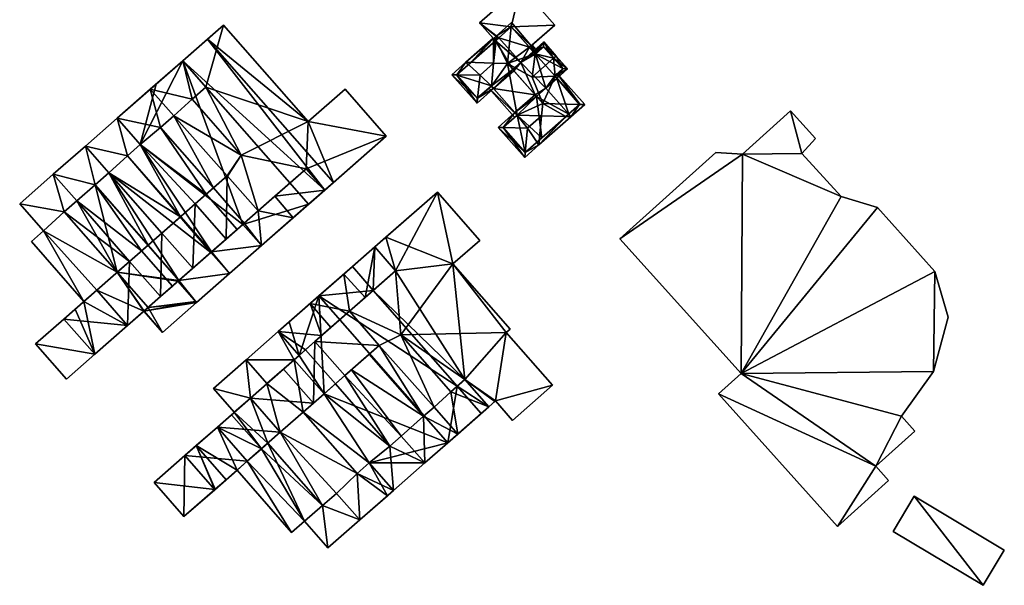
# Model space of a CAD drawing. Header units: inches. Extents: x 2685601 to 2690022, y 1235992 to 1239010.
# Tile 382 of 390: x 2689083 to 2689226, y 1238636 to 1238718. Entities that reach past the tile are written whole.
import ezdxf

# ---------------------------------------------------------------- set-up
doc = ezdxf.new("R2010")
doc.units = ezdxf.units.IN
doc.header["$MEASUREMENT"] = 0
doc.layers.add('Gebaeude Einzelhaus', color=10, linetype='Continuous')
doc.layers.add('Im Bau', color=10, linetype='Continuous')

msp = doc.modelspace()

# ---------------------------------------------------------------- meshes
at = {"layer": 'Gebaeude Einzelhaus'}
mesh = msp.add_polyface(dxfattribs=at)
corners = [(2689154.436, 1238717.25, 576.399), (2689160.755, 1238717.504, 576.455), (2689155.805, 1238723.103, 576.35), (2689157.329, 1238714.475, 576.455), (2689149.82, 1238717.813, 576.35), (2689152.569, 1238715.6, 576.399), (2689151.835, 1238715.533, 576.392), (2689152.124, 1238715.206, 576.399), (2689157.087, 1238714.261, 576.455), (2689149.82, 1238717.813, 567.369), (2689155.805, 1238723.103, 567.369), (2689152.124, 1238715.206, 567.369), (2689160.755, 1238717.504, 567.369), (2689157.087, 1238714.261, 567.369), (2689154.436, 1238717.25, 567.369), (2689152.63, 1238715.653, 567.369)]
mesh.append_faces([[corners[k] for k in face] for face in [(3, 0, 8), (5, 6, 7), (0, 4, 5), (5, 4, 6), (0, 2, 4), (3, 1, 0), (0, 1, 2)]], dxfattribs={"color": 13})
mesh.append_faces([[corners[k] for k in face] for face in [(9, 15, 11), (12, 14, 10), (10, 14, 9), (9, 14, 15), (12, 13, 14), (2, 12, 10), (2, 1, 12), (12, 3, 13), (13, 3, 8), (12, 1, 3), (6, 11, 7), (6, 9, 11), (6, 4, 9), (4, 2, 9), (9, 2, 10)]], dxfattribs={"color": 41})
mesh = msp.add_polyface(dxfattribs=at)
corners = [(2689113.136, 1238695.501, 565.88), (2689115.134, 1238698.535, 565.88), (2689113.136, 1238695.501, 562.877), (2689115.134, 1238698.535, 562.877), (2689107.979, 1238706.698, 562.877), (2689107.979, 1238706.698, 565.88), (2689109.976, 1238708.449, 562.877), (2689109.976, 1238708.449, 565.88), (2689106.606, 1238712.294, 565.88), (2689106.606, 1238712.294, 562.877), (2689112.548, 1238717.504, 565.88), (2689110.221, 1238715.464, 562.877), (2689112.548, 1238717.504, 539.823), (2689110.221, 1238715.464, 539.823), (2689111.085, 1238693.787, 562.877), (2689111.085, 1238693.787, 560.191), (2689115.575, 1238688.665, 560.191), (2689103.38, 1238702.576, 562.877), (2689103.38, 1238702.576, 560.191), (2689106.606, 1238712.294, 560.191), (2689106.606, 1238712.294, 539.823), (2689110.033, 1238692.864, 563.035), (2689114.523, 1238687.743, 563.035), (2689110.033, 1238692.864, 560.191), (2689108.428, 1238691.457, 563.035), (2689108.428, 1238691.457, 560.191), (2689113.095, 1238695.549, 566.511), (2689113.095, 1238695.549, 562.877), (2689108.428, 1238691.458, 566.511), (2689115.354, 1238688.471, 539.823), (2689100.44, 1238700.094, 539.823), (2689102.746, 1238708.909, 539.823), (2689105.303, 1238704.261, 562.877), (2689101.888, 1238708.156, 562.877), (2689100.44, 1238700.094, 560.191), (2689106.308, 1238689.598, 560.191)]
mesh.append_faces([[corners[k] for k in face] for face in [(1, 7, 5), (7, 10, 8), (3, 27, 2), (3, 32, 27), (27, 32, 14), (14, 32, 17), (3, 4, 32), (32, 4, 33), (33, 4, 9), (9, 4, 6), (18, 23, 15), (23, 34, 25), (25, 34, 35)]], dxfattribs={"color": 13})
mesh.append_faces([[corners[k] for k in face] for face in [(0, 1, 2), (2, 1, 3), (4, 3, 5), (5, 3, 1), (6, 4, 7), (7, 4, 5), (8, 6, 7), (8, 9, 6), (10, 11, 8), (8, 11, 9), (10, 12, 11), (11, 12, 13), (14, 15, 16), (14, 17, 15), (15, 17, 18), (19, 13, 20), (9, 11, 19), (19, 11, 13), (21, 22, 23), (24, 23, 25), (24, 14, 23), (23, 14, 15), (14, 26, 27), (24, 28, 14), (14, 28, 26), (26, 0, 27), (27, 0, 2), (29, 30, 20), (31, 19, 20)]], dxfattribs={"color": 41})
mesh = msp.add_polyface(dxfattribs=at)
corners = [(2689128.538, 1238694.57, 539.823), (2689124.87, 1238703.446, 539.823), (2689136.23, 1238701.313, 539.823), (2689130.236, 1238708.15, 539.823), (2689110.221, 1238715.464, 539.823), (2689112.548, 1238717.504, 539.823), (2689112.548, 1238717.504, 565.88), (2689124.87, 1238703.446, 565.88), (2689130.236, 1238708.15, 565.88), (2689136.23, 1238701.313, 565.88), (2689127.296, 1238693.481, 565.88), (2689128.538, 1238694.57, 562.877), (2689127.296, 1238693.481, 562.877), (2689124.59, 1238696.569, 565.88), (2689124.59, 1238696.569, 562.877), (2689117.585, 1238690.428, 565.88), (2689120.043, 1238692.583, 562.877), (2689117.585, 1238690.428, 562.877), (2689127.296, 1238693.481, 539.823), (2689124.923, 1238691.4, 539.823), (2689106.606, 1238712.294, 539.823), (2689124.923, 1238691.4, 560.191), (2689122.676, 1238689.431, 562.877), (2689122.676, 1238689.431, 560.191), (2689120.043, 1238692.583, 560.191), (2689117.585, 1238690.428, 560.191), (2689113.095, 1238695.549, 566.511), (2689117.585, 1238690.428, 566.511), (2689113.136, 1238695.501, 565.88), (2689115.354, 1238688.471, 539.823), (2689115.134, 1238698.535, 565.88), (2689109.976, 1238708.449, 565.88)]
mesh.append_faces([[corners[k] for k in face] for face in [(13, 30, 15), (15, 30, 28), (13, 7, 30), (30, 7, 31), (31, 7, 6), (10, 9, 13), (13, 9, 7), (7, 9, 8), (12, 16, 22), (12, 14, 16)]], dxfattribs={"color": 13})
mesh.append_faces([[corners[k] for k in face] for face in [(0, 1, 2), (2, 1, 3), (0, 4, 1), (1, 4, 5), (6, 7, 5), (5, 7, 1), (7, 8, 1), (1, 8, 3), (8, 9, 3), (3, 9, 2), (10, 11, 9), (9, 11, 2), (2, 11, 0), (10, 12, 11), (10, 13, 12), (12, 13, 14), (15, 16, 13), (13, 16, 14), (15, 17, 16), (18, 4, 0), (19, 20, 18), (18, 20, 4), (18, 21, 19), (21, 12, 22), (21, 11, 12), (18, 0, 21), (21, 0, 11), (23, 16, 24), (16, 17, 24), (24, 17, 25), (26, 27, 28), (28, 27, 15), (29, 20, 19)]], dxfattribs={"color": 41})
mesh = msp.add_polyface(dxfattribs=at)
corners = [(2689157.705, 1238713.565, 576.439), (2689159.171, 1238715.033, 576.35), (2689157.62, 1238713.661, 576.35), (2689157.906, 1238713.327, 576.656), (2689160.603, 1238712.658, 578.247), (2689160.978, 1238712.99, 578.247), (2689157.476, 1238709.894, 578.247), (2689160.813, 1238710.036, 576.657), (2689162.641, 1238711.108, 576.35), (2689161.083, 1238709.731, 576.35), (2689161.935, 1238711.151, 576.727), (2689160.753, 1238710.105, 576.727), (2689159.128, 1238714.326, 576.698), (2689157.945, 1238713.281, 576.698), (2689153.27, 1238702.575, 576.679), (2689156.406, 1238698.221, 576.35), (2689156.475, 1238698.95, 576.68), (2689152.539, 1238702.596, 576.35), (2689156.811, 1238702.476, 578.274), (2689155.285, 1238704.394, 576.661), (2689154.972, 1238704.747, 576.35), (2689158.852, 1238704.279, 578.274), (2689158.464, 1238700.041, 576.35), (2689162.392, 1238704.181, 576.68), (2689163.124, 1238704.16, 576.35), (2689162.792, 1238704.535, 576.35), (2689153.245, 1238702.553, 576.659), (2689156.45, 1238698.928, 576.659), (2689155.303, 1238704.373, 576.679), (2689158.531, 1238700.767, 576.68), (2689145.785, 1238710.27, 576.35), (2689149.448, 1238706.126, 576.35), (2689149.528, 1238706.866, 576.68), (2689146.528, 1238710.259, 576.68), (2689149.889, 1238710.208, 578.173), (2689147.826, 1238712.075, 576.35), (2689151.856, 1238711.946, 578.173), (2689151.835, 1238715.533, 576.392), (2689152.218, 1238715.289, 576.68), (2689152.288, 1238715.933, 576.392), (2689151.793, 1238715.581, 576.35), (2689151.864, 1238708.263, 576.35), (2689151.552, 1238708.617, 576.661), (2689151.858, 1238711.946, 578.172), (2689152.569, 1238715.6, 576.399), (2689146.491, 1238710.226, 576.65), (2689149.491, 1238706.833, 576.651), (2689148.556, 1238712.052, 576.68), (2689151.533, 1238708.638, 576.68), (2689159.016, 1238706.076, 579.089), (2689164.383, 1238705.941, 576.68), (2689165.118, 1238705.923, 576.35), (2689161.128, 1238710.437, 576.35), (2689160.753, 1238710.105, 576.657), (2689153.884, 1238711.883, 579.089), (2689158.32, 1238713.612, 576.35), (2689157.945, 1238713.281, 576.657), (2689157.329, 1238714.475, 576.455), (2689157.457, 1238714.588, 576.35), (2689154.408, 1238717.226, 576.679), (2689154.471, 1238717.862, 576.392), (2689151.158, 1238708.306, 576.35), (2689151.533, 1238708.638, 576.661), (2689154.928, 1238704.041, 576.35), (2689155.303, 1238704.373, 576.661), (2689158.133, 1238700.416, 576.35), (2689148.158, 1238711.7, 576.35), (2689164.411, 1238705.966, 576.657), (2689157.705, 1238713.565, 576.652), (2689154.436, 1238717.25, 576.657), (2689158.53, 1238700.767, 576.68), (2689160.753, 1238710.105, 567.369), (2689161.083, 1238709.731, 567.369), (2689161.935, 1238711.151, 567.369), (2689159.128, 1238714.326, 567.369), (2689157.945, 1238713.281, 567.369), (2689157.705, 1238713.565, 567.369), (2689157.62, 1238713.661, 567.369), (2689154.793, 1238710.853, 567.369), (2689154.64, 1238711.026, 567.369), (2689155.807, 1238712.058, 567.369), (2689159.464, 1238708.3, 567.369), (2689157.902, 1238707.338, 567.369), (2689158.11, 1238707.103, 567.369), (2689155.303, 1238704.373, 567.369), (2689154.972, 1238704.747, 567.369), (2689153.245, 1238702.553, 567.369), (2689156.45, 1238698.928, 567.369), (2689158.88, 1238701.077, 567.369), (2689162.792, 1238704.535, 567.369), (2689146.491, 1238710.226, 567.369), (2689152.124, 1238715.206, 567.369), (2689152.124, 1238715.206, 576.399), (2689149.491, 1238706.833, 567.369), (2689151.533, 1238708.638, 567.369), (2689151.864, 1238708.263, 567.369), (2689152.63, 1238715.653, 567.369), (2689164.411, 1238705.966, 567.369), (2689157.087, 1238714.261, 567.369), (2689157.087, 1238714.261, 576.455), (2689154.436, 1238717.25, 576.399), (2689154.436, 1238717.25, 567.369)]
mesh.append_faces([[corners[k] for k in face] for face in [(65, 70, 22), (19, 61, 42), (42, 61, 62), (64, 63, 19), (19, 63, 61), (47, 66, 35), (38, 39, 59), (59, 39, 60), (57, 69, 60), (60, 69, 59), (58, 68, 57), (57, 68, 69), (58, 55, 68), (68, 55, 3), (3, 55, 56), (51, 24, 50), (50, 24, 23), (67, 51, 50), (7, 52, 67), (67, 52, 51), (7, 53, 52), (47, 35, 66), (65, 22, 29), (49, 19, 21), (19, 63, 64), (19, 61, 63), (19, 42, 61), (61, 42, 62), (49, 54, 19), (19, 54, 42), (42, 54, 43), (39, 59, 60), (59, 39, 38), (54, 38, 43), (43, 38, 36), (54, 59, 38), (54, 57, 59), (59, 57, 60), (57, 55, 58), (54, 3, 57), (57, 3, 55), (55, 3, 56), (49, 6, 54), (54, 6, 3), (50, 7, 49), (49, 7, 6), (51, 52, 50), (50, 52, 7), (7, 52, 53), (50, 24, 51), (50, 23, 24), (50, 49, 23), (23, 49, 21), (38, 39, 44), (42, 32, 48), (42, 41, 32), (32, 41, 31), (35, 33, 30), (35, 47, 33), (47, 37, 38), (38, 37, 39), (35, 40, 47), (47, 40, 37), (31, 46, 32), (30, 45, 31), (31, 45, 46), (30, 33, 45), (38, 44, 39), (34, 43, 36), (32, 42, 34), (34, 42, 43), (31, 41, 32), (32, 41, 42), (35, 37, 40), (37, 38, 39), (35, 36, 37), (37, 36, 38), (35, 34, 36), (35, 33, 34), (35, 30, 33), (30, 32, 33), (33, 32, 34), (30, 31, 32), (24, 23, 25), (23, 22, 29), (22, 23, 24), (15, 16, 22), (14, 19, 28), (17, 20, 14), (14, 20, 19), (17, 27, 15), (15, 27, 16), (17, 26, 27), (17, 14, 26), (24, 25, 23), (23, 22, 24), (22, 16, 15), (22, 18, 16), (23, 21, 22), (22, 21, 18), (14, 20, 17), (21, 19, 18), (18, 19, 14), (14, 19, 20), (14, 16, 18), (17, 15, 14), (14, 15, 16), (5, 12, 1), (1, 12, 2), (2, 12, 0), (0, 12, 3), (3, 12, 13), (5, 4, 12), (8, 10, 5), (5, 10, 4), (10, 7, 11), (8, 9, 10), (10, 9, 7), (4, 8, 5), (4, 7, 8), (8, 7, 9), (4, 6, 7), (4, 3, 6), (5, 1, 4), (4, 1, 3), (3, 1, 0), (0, 1, 2)]], dxfattribs={"color": 13})
mesh.append_faces([[corners[k] for k in face] for face in [(89, 72, 97), (89, 81, 72), (98, 96, 101), (77, 80, 98), (98, 80, 96), (95, 82, 85), (95, 78, 82), (38, 59, 44), (44, 59, 100), (100, 59, 69), (68, 99, 69), (69, 99, 100), (68, 2, 99), (99, 2, 98), (98, 2, 77), (68, 0, 2), (3, 0, 68), (67, 9, 7), (67, 97, 9), (9, 97, 72), (23, 25, 50), (50, 25, 67), (67, 25, 97), (97, 25, 89), (19, 41, 20), (20, 41, 85), (85, 41, 95), (19, 42, 41), (94, 79, 95), (95, 79, 78), (94, 91, 79), (79, 91, 80), (80, 91, 96), (94, 90, 91), (94, 93, 90), (62, 42, 48), (62, 41, 42), (62, 94, 41), (41, 94, 95), (46, 62, 32), (32, 62, 48), (46, 94, 62), (46, 93, 94), (46, 45, 93), (93, 45, 90), (92, 38, 44), (91, 47, 92), (92, 47, 38), (47, 45, 33), (91, 90, 47), (47, 90, 45), (88, 83, 89), (89, 83, 81), (83, 85, 82), (86, 84, 87), (87, 84, 88), (88, 84, 83), (83, 84, 85), (29, 88, 23), (23, 88, 25), (25, 88, 89), (29, 87, 88), (29, 27, 87), (29, 16, 27), (27, 26, 87), (87, 26, 86), (64, 14, 28), (64, 26, 14), (64, 84, 26), (26, 84, 86), (19, 64, 28), (19, 20, 64), (64, 20, 84), (84, 20, 85), (82, 81, 83), (81, 71, 72), (81, 75, 71), (71, 75, 73), (73, 75, 74), (78, 80, 82), (82, 80, 81), (81, 80, 75), (75, 80, 76), (76, 80, 77), (78, 79, 80), (56, 3, 13), (56, 0, 3), (56, 75, 0), (0, 75, 76), (0, 76, 2), (2, 76, 77), (12, 56, 13), (12, 74, 56), (56, 74, 75), (12, 73, 74), (4, 10, 12), (12, 10, 73), (53, 10, 11), (53, 73, 10), (53, 71, 73), (7, 53, 11), (7, 9, 53), (53, 9, 71), (71, 9, 72)]], dxfattribs={"color": 41})
mesh = msp.add_polyface(dxfattribs=at)
corners = [(2689105.303, 1238704.261, 560.191), (2689103.38, 1238702.576, 560.191), (2689105.303, 1238704.261, 562.877), (2689103.38, 1238702.576, 562.877), (2689101.888, 1238708.156, 562.877), (2689101.888, 1238708.156, 560.191), (2689106.606, 1238712.294, 562.877), (2689106.606, 1238712.294, 560.191), (2689087.77, 1238695.779, 539.823), (2689092.44, 1238699.874, 539.823), (2689093.879, 1238694.238, 539.823), (2689095.859, 1238695.973, 539.823), (2689087.77, 1238695.779, 550.664), (2689087.77, 1238695.779, 554.345), (2689092.44, 1238699.874, 554.345), (2689098.555, 1238698.443, 539.823), (2689097.073, 1238703.935, 539.823), (2689100.44, 1238700.094, 539.823), (2689095.859, 1238695.973, 554.345), (2689093.879, 1238694.238, 554.345), (2689095.859, 1238695.973, 557.346), (2689093.879, 1238694.238, 557.346), (2689092.44, 1238699.874, 557.347), (2689097.073, 1238703.935, 557.347), (2689106.606, 1238712.294, 539.823), (2689102.746, 1238708.909, 539.823), (2689098.555, 1238698.443, 557.346), (2689106.308, 1238689.598, 557.346), (2689098.555, 1238698.443, 560.191), (2689100.44, 1238700.094, 557.346), (2689100.44, 1238700.094, 560.191), (2689097.073, 1238703.935, 560.191), (2689110.033, 1238692.864, 560.191), (2689106.308, 1238689.598, 560.191)]
mesh.append_faces([[corners[k] for k in face] for face in [(18, 14, 19), (19, 14, 13), (26, 20, 27), (26, 22, 20), (29, 23, 26), (26, 23, 22), (1, 30, 32), (33, 30, 28), (1, 31, 30), (0, 5, 1), (1, 5, 31)]], dxfattribs={"color": 13})
mesh.append_faces([[corners[k] for k in face] for face in [(0, 1, 2), (2, 1, 3), (2, 4, 0), (0, 4, 5), (6, 5, 4), (6, 7, 5), (8, 9, 10), (10, 9, 11), (12, 9, 8), (13, 14, 12), (12, 14, 9), (15, 16, 17), (15, 9, 16), (15, 11, 9), (18, 19, 20), (20, 19, 21), (20, 22, 18), (18, 22, 14), (14, 16, 9), (22, 23, 14), (14, 23, 16), (24, 17, 25), (25, 17, 16), (26, 27, 28), (29, 26, 30), (30, 26, 28), (30, 31, 29), (29, 31, 23), (5, 23, 31), (5, 25, 23), (23, 25, 16), (5, 7, 25)]], dxfattribs={"color": 41})
mesh = msp.add_polyface(dxfattribs=at)
corners = [(2689089.366, 1238690.3, 539.823), (2689087.77, 1238695.779, 539.823), (2689091.179, 1238691.89, 539.823), (2689082.883, 1238691.494, 539.823), (2689097.075, 1238681.506, 539.823), (2689086.343, 1238687.544, 539.823), (2689084.579, 1238685.998, 550.552), (2689084.579, 1238685.998, 539.823), (2689086.343, 1238687.544, 550.582), (2689082.883, 1238691.494, 550.582), (2689087.77, 1238695.779, 550.664), (2689093.879, 1238694.238, 539.823), (2689106.069, 1238680.333, 539.823), (2689089.366, 1238690.3, 550.634), (2689097.075, 1238681.506, 550.634), (2689089.366, 1238690.3, 554.345), (2689091.179, 1238691.89, 550.664), (2689091.179, 1238691.89, 554.345), (2689087.77, 1238695.779, 554.345), (2689101.58, 1238685.454, 557.346), (2689103.584, 1238687.211, 559.875), (2689103.584, 1238687.211, 557.346), (2689098.883, 1238683.09, 559.875), (2689106.308, 1238689.598, 557.346), (2689103.584, 1238687.211, 563.035), (2689106.308, 1238689.598, 560.191), (2689095.859, 1238695.973, 539.823), (2689098.555, 1238698.443, 539.823), (2689110.716, 1238684.406, 539.823), (2689093.879, 1238694.238, 557.346), (2689101.58, 1238685.454, 554.345), (2689093.879, 1238694.238, 554.345), (2689100.44, 1238700.094, 539.823), (2689110.796, 1238684.478, 539.823), (2689098.555, 1238698.443, 560.191), (2689100.616, 1238684.61, 554.345), (2689098.883, 1238683.09, 554.345), (2689095.859, 1238695.973, 557.346)]
mesh.append_faces([[corners[k] for k in face] for face in [(14, 13, 8), (8, 13, 9), (9, 13, 10), (10, 13, 16), (31, 35, 30), (31, 17, 35), (35, 17, 36), (36, 17, 15), (31, 18, 17), (23, 37, 21), (21, 37, 19), (19, 37, 29)]], dxfattribs={"color": 13})
mesh.append_faces([[corners[k] for k in face] for face in [(0, 1, 2), (0, 3, 1), (4, 5, 0), (0, 5, 3), (6, 5, 7), (6, 8, 5), (8, 9, 5), (5, 9, 3), (9, 1, 3), (9, 10, 1), (2, 4, 0), (1, 11, 2), (2, 11, 4), (4, 11, 12), (13, 14, 15), (16, 15, 17), (16, 13, 15), (17, 18, 16), (16, 18, 10), (19, 20, 21), (19, 22, 20), (20, 23, 21), (20, 24, 25), (26, 12, 11), (27, 28, 26), (26, 28, 12), (19, 29, 30), (30, 29, 31), (27, 32, 33), (34, 23, 25)]], dxfattribs={"color": 41})
mesh = msp.add_polyface(dxfattribs=at)
corners = [(2689108.64, 1238677.128, 539.823), (2689101.566, 1238676.384, 539.823), (2689105.92, 1238680.201, 539.823), (2689103.654, 1238672.756, 550.623), (2689108.64, 1238677.128, 550.708), (2689103.654, 1238672.756, 539.823), (2689106.069, 1238680.333, 539.823), (2689113.423, 1238681.32, 539.823), (2689110.716, 1238684.406, 539.823), (2689113.423, 1238681.32, 554.345), (2689108.64, 1238677.128, 554.345), (2689108.538, 1238677.243, 550.708), (2689105.92, 1238680.201, 554.345), (2689105.92, 1238680.201, 550.707), (2689105.108, 1238679.489, 554.345), (2689108.074, 1238682.09, 559.875), (2689106.069, 1238680.333, 557.346), (2689108.074, 1238682.09, 557.346), (2689106.069, 1238680.333, 554.345), (2689103.373, 1238677.969, 559.875), (2689110.796, 1238684.478, 560.191), (2689110.716, 1238684.406, 557.346), (2689110.796, 1238684.478, 557.346), (2689108.074, 1238682.09, 563.035), (2689112.918, 1238686.336, 563.035), (2689103.584, 1238687.211, 559.875), (2689103.584, 1238687.211, 563.035), (2689103.584, 1238687.211, 557.346), (2689106.308, 1238689.598, 560.191), (2689106.308, 1238689.598, 557.346), (2689108.428, 1238691.457, 563.035), (2689108.428, 1238691.457, 560.191), (2689110.796, 1238684.478, 539.823), (2689098.555, 1238698.443, 539.823), (2689110.716, 1238684.406, 554.345), (2689108.428, 1238691.458, 566.511), (2689112.918, 1238686.336, 566.511), (2689100.44, 1238700.094, 539.823), (2689115.354, 1238688.471, 539.823), (2689101.566, 1238676.384, 550.633), (2689100.949, 1238675.842, 550.623)]
mesh.append_faces([[corners[k] for k in face] for face in [(11, 13, 39), (40, 4, 11), (10, 18, 12), (10, 9, 18), (18, 9, 34), (26, 23, 30), (30, 23, 24)]], dxfattribs={"color": 13})
mesh.append_faces([[corners[k] for k in face] for face in [(0, 1, 2), (3, 0, 4), (3, 5, 0), (2, 6, 0), (0, 6, 7), (7, 6, 8), (7, 4, 0), (9, 10, 4), (10, 11, 4), (10, 12, 11), (11, 12, 13), (14, 13, 12), (15, 16, 17), (16, 12, 18), (16, 14, 12), (15, 19, 16), (20, 21, 22), (20, 15, 21), (21, 15, 17), (20, 23, 15), (20, 24, 23), (25, 15, 26), (26, 15, 23), (27, 17, 25), (25, 17, 15), (25, 28, 29), (28, 30, 31), (28, 26, 30), (32, 8, 33), (17, 34, 21), (17, 18, 34), (17, 16, 18), (35, 30, 36), (36, 30, 24), (32, 37, 38)]], dxfattribs={"color": 41})
mesh = msp.add_polyface(dxfattribs=at)
corners = [(2689124.923, 1238691.4, 560.191), (2689122.676, 1238689.431, 562.877), (2689122.676, 1238689.431, 560.191), (2689120.043, 1238692.583, 562.877), (2689111.085, 1238693.787, 562.877), (2689115.575, 1238688.665, 560.191), (2689115.575, 1238688.665, 562.877), (2689113.423, 1238681.32, 554.345), (2689108.64, 1238677.128, 550.708), (2689113.423, 1238681.32, 539.823), (2689110.796, 1238684.478, 560.191), (2689112.918, 1238686.336, 560.191), (2689112.918, 1238686.336, 563.035), (2689110.033, 1238692.864, 560.191), (2689114.523, 1238687.743, 563.035), (2689114.523, 1238687.743, 560.191), (2689118.06, 1238685.385, 539.823), (2689110.796, 1238684.478, 539.823), (2689115.354, 1238688.471, 539.823), (2689110.716, 1238684.406, 539.823), (2689118.06, 1238685.385, 557.346), (2689113.423, 1238681.32, 557.346), (2689110.716, 1238684.406, 557.346), (2689110.716, 1238684.406, 554.345), (2689117.585, 1238690.428, 562.877), (2689117.585, 1238690.428, 560.191), (2689115.354, 1238688.471, 560.191), (2689117.585, 1238690.428, 565.88), (2689112.918, 1238686.336, 566.511), (2689117.585, 1238690.428, 566.511), (2689124.923, 1238691.4, 539.823), (2689118.06, 1238685.385, 560.191), (2689115.354, 1238688.471, 557.346), (2689110.796, 1238684.478, 557.346), (2689113.095, 1238695.549, 566.511), (2689108.428, 1238691.458, 566.511), (2689120.043, 1238692.583, 560.191)]
mesh.append_faces([[corners[k] for k in face] for face in [(29, 34, 28), (28, 34, 35), (21, 33, 22), (21, 20, 33), (33, 20, 32), (25, 2, 36), (26, 31, 5), (5, 31, 25), (25, 31, 2)]], dxfattribs={"color": 13})
mesh.append_faces([[corners[k] for k in face] for face in [(0, 1, 2), (1, 3, 2), (4, 5, 6), (7, 8, 9), (10, 11, 12), (13, 14, 15), (16, 17, 18), (16, 9, 17), (17, 9, 19), (20, 7, 16), (16, 7, 9), (20, 21, 7), (21, 22, 7), (7, 22, 23), (24, 5, 25), (24, 26, 5), (27, 12, 24), (24, 12, 26), (26, 12, 15), (15, 12, 11), (27, 28, 12), (27, 29, 28), (18, 30, 16), (2, 30, 0), (2, 20, 30), (30, 20, 16), (2, 31, 20), (31, 26, 20), (20, 26, 32), (11, 32, 15), (15, 32, 26), (11, 33, 32), (11, 10, 33)]], dxfattribs={"color": 41})
mesh = msp.add_polyface(dxfattribs=at)
corners = [(2689141.668, 1238660.546, 559.954), (2689133.759, 1238669.568, 563.272), (2689133.759, 1238669.568, 559.954), (2689136.181, 1238686.605, 540.796), (2689137.605, 1238681.728, 540.796), (2689134.569, 1238685.191, 540.796), (2689147.659, 1238665.911, 540.796), (2689134.34, 1238678.865, 540.796), (2689146.549, 1238664.938, 540.796), (2689153.71, 1238672.743, 540.796), (2689152.15, 1238662.779, 540.796), (2689160.45, 1238665.054, 540.796), (2689145.926, 1238682.72, 540.796), (2689154.255, 1238673.22, 540.796), (2689143.681, 1238693.18, 540.796), (2689149.841, 1238686.153, 540.796), (2689145.926, 1238682.72, 565.801), (2689154.255, 1238673.22, 565.8), (2689153.71, 1238672.743, 565.8), (2689160.45, 1238665.054, 565.8), (2689145.619, 1238664.123, 565.8), (2689147.659, 1238665.911, 563.272), (2689147.659, 1238665.911, 565.8), (2689138.36, 1238672.404, 563.272), (2689145.619, 1238664.123, 563.272), (2689138.36, 1238672.404, 565.8), (2689135.226, 1238670.855, 565.8), (2689135.226, 1238670.855, 563.272), (2689133.15, 1238677.821, 563.272), (2689137.605, 1238681.728, 565.801), (2689137.605, 1238681.728, 563.272), (2689134.569, 1238685.191, 565.801), (2689143.681, 1238693.18, 565.801), (2689134.569, 1238685.191, 563.272), (2689149.841, 1238686.153, 565.801), (2689145.179, 1238656.668, 540.796), (2689126.429, 1238678.056, 540.796), (2689141.668, 1238660.546, 563.272), (2689143.194, 1238661.885, 563.272), (2689152.15, 1238662.779, 565.8)]
mesh.append_faces([[corners[k] for k in face] for face in [(37, 27, 1), (38, 23, 27), (38, 24, 23), (16, 18, 17), (18, 39, 19), (18, 22, 39), (16, 25, 18), (18, 25, 22), (22, 25, 20), (16, 29, 25), (34, 32, 16), (16, 32, 29), (29, 32, 31)]], dxfattribs={"color": 13})
mesh.append_faces([[corners[k] for k in face] for face in [(0, 1, 2), (3, 4, 5), (4, 6, 7), (7, 6, 8), (6, 9, 10), (10, 9, 11), (3, 12, 4), (4, 12, 6), (6, 12, 9), (9, 12, 13), (3, 14, 12), (12, 14, 15), (16, 17, 12), (12, 17, 13), (17, 18, 13), (13, 18, 9), (18, 19, 9), (9, 19, 11), (20, 21, 22), (23, 24, 25), (25, 24, 20), (25, 26, 23), (23, 26, 27), (28, 29, 30), (29, 31, 30), (32, 33, 31), (32, 14, 33), (33, 14, 3), (32, 34, 14), (14, 34, 15), (34, 16, 15), (15, 16, 12), (35, 36, 8)]], dxfattribs={"color": 41})
mesh = msp.add_polyface(dxfattribs=at)
corners = [(2689094.106, 1238678.903, 539.823), (2689086.343, 1238687.544, 539.823), (2689097.075, 1238681.506, 539.823), (2689092.235, 1238677.263, 539.823), (2689084.579, 1238685.998, 539.823), (2689084.579, 1238685.998, 550.552), (2689092.235, 1238677.263, 550.552), (2689089.31, 1238674.699, 539.823), (2689093.8, 1238669.576, 539.823), (2689085.19, 1238671.088, 539.823), (2689089.68, 1238665.965, 539.823), (2689089.68, 1238665.965, 550.711), (2689093.799, 1238669.577, 550.711), (2689085.19, 1238671.088, 550.711), (2689089.31, 1238674.699, 550.711), (2689098.596, 1238673.781, 539.823), (2689090.959, 1238676.145, 539.823), (2689089.31, 1238674.699, 553.555), (2689093.8, 1238669.576, 553.555), (2689094.106, 1238678.903, 553.555), (2689094.106, 1238678.903, 550.584), (2689098.596, 1238673.781, 553.555), (2689097.075, 1238681.506, 550.634), (2689097.075, 1238681.506, 554.345), (2689094.106, 1238678.903, 556.715), (2689098.883, 1238683.09, 556.715), (2689089.366, 1238690.3, 554.345), (2689086.343, 1238687.544, 550.582), (2689098.883, 1238683.09, 554.345)]
mesh.append_faces([[corners[k] for k in face] for face in [(22, 27, 20), (20, 27, 6), (6, 27, 5), (13, 12, 14), (13, 11, 12), (17, 21, 19), (17, 18, 21), (28, 26, 23)]], dxfattribs={"color": 13})
mesh.append_faces([[corners[k] for k in face] for face in [(0, 1, 2), (0, 3, 1), (1, 3, 4), (4, 3, 5), (5, 3, 6), (7, 8, 9), (9, 8, 10), (11, 10, 12), (12, 10, 8), (11, 13, 10), (10, 13, 9), (14, 7, 13), (13, 7, 9), (15, 3, 0), (15, 8, 3), (3, 8, 16), (16, 8, 7), (12, 17, 14), (12, 18, 17), (16, 6, 3), (6, 19, 20), (6, 17, 19), (16, 14, 6), (6, 14, 17), (16, 7, 14), (12, 21, 18), (8, 15, 12), (12, 15, 21), (19, 22, 20), (19, 23, 22), (19, 24, 23), (23, 24, 25), (21, 24, 19), (26, 22, 23)]], dxfattribs={"color": 41})
mesh = msp.add_polyface(dxfattribs=at)
corners = [(2689108.64, 1238677.128, 539.823), (2689103.654, 1238672.756, 539.823), (2689101.566, 1238676.384, 539.823), (2689100.979, 1238675.869, 539.823), (2689100.948, 1238675.843, 539.823), (2689100.949, 1238675.842, 550.623), (2689103.654, 1238672.756, 550.623), (2689094.106, 1238678.903, 539.823), (2689098.596, 1238673.781, 539.823), (2689097.075, 1238681.506, 539.823), (2689097.075, 1238681.506, 554.345), (2689098.883, 1238683.09, 556.715), (2689098.883, 1238683.09, 554.345), (2689100.616, 1238684.61, 556.715), (2689105.108, 1238679.489, 556.715), (2689100.616, 1238684.61, 554.345), (2689105.108, 1238679.489, 554.345), (2689101.566, 1238676.384, 554.345), (2689101.566, 1238676.384, 550.633), (2689098.596, 1238673.781, 553.555), (2689098.596, 1238673.781, 556.715), (2689103.373, 1238677.969, 556.715), (2689103.373, 1238677.969, 554.345), (2689094.106, 1238678.903, 556.715), (2689105.92, 1238680.201, 539.823), (2689106.069, 1238680.333, 539.823), (2689105.92, 1238680.201, 550.707), (2689101.58, 1238685.454, 557.346), (2689101.58, 1238685.454, 554.345), (2689098.883, 1238683.09, 559.875), (2689106.069, 1238680.333, 557.346), (2689103.373, 1238677.969, 559.875), (2689106.069, 1238680.333, 554.345), (2689108.538, 1238677.243, 550.708), (2689108.64, 1238677.128, 550.708), (2689103.584, 1238687.211, 559.875), (2689108.074, 1238682.09, 559.875)]
mesh.append_faces([[corners[k] for k in face] for face in [(33, 18, 5), (6, 34, 5), (21, 11, 20), (20, 11, 23), (31, 35, 29), (31, 36, 35)]], dxfattribs={"color": 13})
mesh.append_faces([[corners[k] for k in face] for face in [(0, 1, 2), (2, 1, 3), (3, 1, 4), (1, 5, 4), (1, 6, 5), (7, 4, 8), (7, 9, 4), (4, 9, 3), (3, 9, 2), (10, 11, 12), (13, 14, 15), (15, 14, 16), (17, 5, 18), (5, 8, 4), (17, 19, 5), (5, 19, 8), (17, 20, 19), (17, 21, 20), (17, 22, 21), (20, 23, 19), (9, 24, 2), (9, 25, 24), (22, 26, 16), (22, 18, 26), (22, 17, 18), (15, 27, 28), (15, 11, 27), (27, 11, 29), (15, 12, 11), (30, 21, 16), (16, 21, 22), (30, 31, 21), (31, 29, 21), (21, 29, 11), (27, 32, 30), (27, 28, 32)]], dxfattribs={"color": 41})
mesh = msp.add_polyface(dxfattribs=at)
corners = [(2689134.569, 1238685.191, 540.796), (2689134.34, 1238678.865, 540.796), (2689131.303, 1238682.329, 540.796), (2689137.605, 1238681.728, 540.796), (2689133.15, 1238677.821, 563.272), (2689130.074, 1238681.251, 563.272), (2689133.15, 1238677.821, 559.954), (2689130.074, 1238681.251, 559.954), (2689131.303, 1238682.329, 559.954), (2689134.569, 1238685.191, 563.272), (2689130.871, 1238675.824, 565.801), (2689130.871, 1238675.824, 559.954), (2689137.605, 1238681.728, 565.801), (2689137.605, 1238681.728, 563.272), (2689134.569, 1238685.191, 565.801), (2689136.181, 1238686.605, 540.796), (2689135.226, 1238670.855, 565.8), (2689135.226, 1238670.855, 566.274), (2689130.871, 1238675.824, 566.274), (2689133.759, 1238669.568, 563.272), (2689131.184, 1238667.31, 562.956), (2689133.759, 1238669.568, 559.954), (2689131.184, 1238667.31, 559.954), (2689130.221, 1238666.466, 566.274), (2689130.221, 1238666.466, 562.956), (2689135.226, 1238670.855, 563.272), (2689125.865, 1238671.434, 562.956), (2689130.221, 1238666.466, 559.954), (2689126.828, 1238672.28, 562.956), (2689128.182, 1238673.467, 559.954), (2689125.865, 1238671.435, 566.274), (2689146.549, 1238664.938, 540.796), (2689126.429, 1238678.056, 540.796), (2689126.429, 1238678.056, 557.425), (2689145.179, 1238656.668, 540.796), (2689127.196, 1238663.815, 540.796), (2689128.841, 1238665.256, 559.954), (2689127.196, 1238663.815, 559.954), (2689138.36, 1238672.404, 565.8), (2689141.668, 1238660.546, 559.954), (2689125.155, 1238676.939, 559.954)]
mesh.append_faces([[corners[k] for k in face] for face in [(9, 4, 13), (9, 5, 4), (38, 10, 16), (38, 12, 10), (23, 17, 30), (30, 17, 18), (22, 39, 21), (7, 11, 6), (7, 40, 11)]], dxfattribs={"color": 13})
mesh.append_faces([[corners[k] for k in face] for face in [(0, 1, 2), (0, 3, 1), (4, 5, 6), (6, 5, 7), (5, 8, 7), (8, 0, 2), (5, 9, 8), (8, 9, 0), (10, 4, 11), (11, 4, 6), (10, 12, 4), (13, 14, 9), (9, 15, 0), (16, 10, 17), (17, 10, 18), (19, 20, 21), (21, 20, 22), (19, 23, 20), (20, 23, 24), (19, 17, 23), (19, 16, 17), (19, 25, 16), (23, 26, 24), (24, 26, 27), (28, 10, 29), (29, 10, 11), (10, 30, 18), (31, 32, 1), (1, 32, 2), (7, 8, 33), (33, 8, 2), (34, 35, 32), (24, 22, 20), (24, 27, 22), (24, 36, 27), (24, 37, 36)]], dxfattribs={"color": 41})
mesh = msp.add_polyface(dxfattribs=at)
corners = [(2689130.221, 1238666.466, 559.954), (2689125.865, 1238671.434, 562.956), (2689125.865, 1238671.435, 559.954), (2689130.221, 1238666.466, 566.274), (2689125.865, 1238671.435, 566.274), (2689126.828, 1238672.28, 562.956), (2689128.182, 1238673.467, 559.954), (2689126.828, 1238672.28, 559.954), (2689130.871, 1238675.824, 565.801), (2689120.515, 1238672.871, 540.796), (2689122.841, 1238668.784, 540.796), (2689115.839, 1238668.773, 540.796), (2689123.549, 1238669.404, 540.796), (2689115.839, 1238668.773, 551.133), (2689115.839, 1238668.773, 553.95), (2689120.514, 1238672.872, 553.95), (2689128.841, 1238665.256, 557.263), (2689124.485, 1238670.225, 559.954), (2689124.485, 1238670.225, 557.263), (2689128.182, 1238673.467, 557.383), (2689126.829, 1238672.279, 557.339), (2689125.155, 1238676.939, 559.954), (2689125.155, 1238676.939, 557.383), (2689130.074, 1238681.251, 559.954), (2689126.429, 1238678.056, 557.425), (2689131.303, 1238682.329, 540.796), (2689126.429, 1238678.056, 540.796), (2689122.121, 1238674.28, 540.796), (2689127.196, 1238663.815, 540.796), (2689120.515, 1238672.871, 557.232), (2689123.549, 1238669.404, 557.232), (2689123.549, 1238669.404, 553.95), (2689122.841, 1238668.784, 557.209), (2689122.841, 1238668.784, 553.95), (2689122.841, 1238668.784, 559.954), (2689121.289, 1238667.423, 562.956), (2689121.289, 1238667.423, 559.954), (2689126.829, 1238672.279, 562.956), (2689130.871, 1238675.824, 559.954)]
mesh.append_faces([[corners[k] for k in face] for face in [(31, 15, 33), (33, 15, 14), (38, 21, 6), (20, 29, 18), (18, 29, 30), (20, 22, 29), (20, 19, 22)]], dxfattribs={"color": 13})
mesh.append_faces([[corners[k] for k in face] for face in [(0, 1, 2), (3, 4, 1), (5, 6, 7), (5, 4, 8), (5, 1, 4), (9, 10, 11), (9, 12, 10), (13, 9, 11), (14, 15, 13), (13, 15, 9), (16, 17, 18), (19, 7, 6), (19, 20, 7), (6, 21, 19), (19, 21, 22), (23, 24, 21), (21, 24, 22), (24, 25, 26), (26, 12, 27), (27, 12, 9), (26, 28, 12), (22, 15, 29), (15, 27, 9), (22, 26, 15), (15, 26, 27), (22, 24, 26), (30, 31, 32), (32, 31, 33), (30, 29, 31), (31, 29, 15), (1, 34, 35), (35, 34, 36), (34, 30, 32), (34, 18, 30), (37, 7, 1), (1, 7, 34), (34, 7, 18), (18, 7, 20), (32, 36, 34)]], dxfattribs={"color": 41})
mesh = msp.add_polyface(dxfattribs=at)
corners = [(2689116.46, 1238663.188, 540.796), (2689115.839, 1238668.773, 540.796), (2689118.863, 1238665.297, 540.796), (2689114.121, 1238661.139, 540.796), (2689111.071, 1238664.594, 540.796), (2689114.121, 1238661.139, 551.203), (2689111.071, 1238664.594, 551.205), (2689115.839, 1238668.773, 551.133), (2689122.841, 1238668.784, 540.796), (2689118.863, 1238665.297, 553.95), (2689115.839, 1238668.773, 553.95), (2689118.863, 1238665.297, 551.133), (2689128.841, 1238665.256, 559.954), (2689124.485, 1238670.225, 559.954), (2689128.841, 1238665.256, 557.263), (2689123.549, 1238669.404, 540.796), (2689127.196, 1238663.815, 540.796), (2689127.196, 1238663.815, 559.954), (2689127.196, 1238663.815, 557.209), (2689130.221, 1238666.466, 562.956), (2689125.644, 1238662.454, 562.956), (2689125.644, 1238662.454, 559.954), (2689121.289, 1238667.423, 562.956), (2689121.289, 1238667.423, 559.954), (2689113.704, 1238660.774, 540.796), (2689111.656, 1238658.978, 553.633), (2689116.459, 1238663.189, 556.635), (2689116.459, 1238663.189, 551.168), (2689120.814, 1238658.22, 540.796), (2689124.152, 1238661.146, 540.796), (2689122.841, 1238668.784, 557.209), (2689122.841, 1238668.784, 559.954), (2689124.152, 1238661.146, 557.11), (2689120.814, 1238658.22, 559.954), (2689120.814, 1238658.22, 556.635), (2689116.459, 1238663.189, 559.954), (2689122.841, 1238668.784, 553.95), (2689125.865, 1238671.434, 562.956)]
mesh.append_faces([[corners[k] for k in face] for face in [(27, 6, 5), (27, 7, 6), (27, 11, 7), (36, 10, 9), (37, 20, 19), (37, 22, 20), (33, 21, 35), (35, 21, 23)]], dxfattribs={"color": 13})
mesh.append_faces([[corners[k] for k in face] for face in [(0, 1, 2), (3, 4, 0), (0, 4, 1), (5, 4, 3), (5, 6, 4), (7, 4, 6), (7, 1, 4), (1, 8, 2), (9, 10, 11), (11, 10, 7), (12, 13, 14), (15, 16, 8), (12, 17, 14), (14, 17, 18), (19, 20, 17), (17, 20, 21), (22, 21, 20), (22, 23, 21), (24, 5, 3), (25, 26, 5), (5, 26, 27), (2, 28, 0), (2, 29, 28), (2, 8, 29), (29, 8, 16), (18, 30, 17), (17, 30, 31), (21, 18, 17), (21, 32, 18), (21, 33, 32), (34, 35, 26), (26, 9, 27), (27, 9, 11), (9, 30, 36), (26, 23, 9), (9, 23, 30), (26, 35, 23)]], dxfattribs={"color": 41})
mesh = msp.add_polyface(dxfattribs=at)
corners = [(2689146.549, 1238664.938, 540.796), (2689151.163, 1238661.914, 540.796), (2689150.053, 1238660.94, 540.796), (2689147.659, 1238665.911, 540.796), (2689150.053, 1238660.94, 559.954), (2689146.643, 1238657.95, 563.272), (2689146.643, 1238657.95, 559.954), (2689151.163, 1238661.914, 563.272), (2689143.194, 1238661.885, 563.272), (2689143.194, 1238661.885, 559.954), (2689141.668, 1238660.546, 559.954), (2689141.668, 1238660.546, 563.272), (2689152.061, 1238662.701, 540.796), (2689152.15, 1238662.779, 540.796), (2689160.45, 1238665.054, 540.796), (2689154.629, 1238659.951, 540.796), (2689160.45, 1238665.054, 565.8), (2689154.629, 1238659.951, 565.8), (2689152.15, 1238662.779, 565.8), (2689151.163, 1238661.914, 565.8), (2689147.659, 1238665.911, 565.8), (2689147.659, 1238665.911, 563.272), (2689145.619, 1238664.123, 563.272), (2689145.619, 1238664.123, 565.8), (2689145.179, 1238656.668, 540.796), (2689141.844, 1238653.745, 557.316), (2689138.414, 1238657.659, 559.954), (2689138.414, 1238657.659, 557.316), (2689141.845, 1238653.744, 559.954), (2689145.179, 1238656.668, 557.425), (2689133.77, 1238653.749, 540.796), (2689141.844, 1238653.745, 540.796), (2689137.281, 1238649.744, 553.95), (2689135.226, 1238670.855, 563.272)]
mesh.append_faces([[corners[k] for k in face] for face in [(8, 33, 11), (21, 22, 7), (7, 22, 5), (5, 22, 8), (16, 18, 17), (18, 20, 19), (9, 10, 6), (6, 10, 28), (28, 10, 26)]], dxfattribs={"color": 13})
mesh.append_faces([[corners[k] for k in face] for face in [(0, 1, 2), (0, 3, 1), (1, 4, 2), (4, 5, 6), (1, 7, 4), (4, 7, 5), (5, 8, 6), (6, 8, 9), (10, 9, 11), (11, 9, 8), (3, 12, 1), (3, 13, 12), (13, 14, 15), (16, 17, 14), (14, 17, 15), (18, 15, 17), (18, 13, 15), (7, 18, 19), (7, 13, 18), (7, 12, 13), (7, 1, 12), (19, 20, 7), (7, 20, 21), (22, 21, 23), (24, 0, 2), (25, 26, 27), (25, 28, 26), (6, 29, 4), (4, 29, 2), (2, 29, 24), (6, 28, 29), (29, 28, 25), (30, 24, 31), (25, 24, 29), (25, 31, 24), (25, 32, 31)]], dxfattribs={"color": 41})
mesh = msp.add_polyface(dxfattribs=at)
corners = [(2689141.668, 1238660.546, 563.272), (2689133.759, 1238669.568, 563.272), (2689141.668, 1238660.546, 559.954), (2689132.389, 1238645.456, 540.796), (2689126.975, 1238647.538, 540.796), (2689129.005, 1238649.316, 540.796), (2689127.753, 1238641.391, 540.796), (2689127.753, 1238641.391, 551.235), (2689132.389, 1238645.456, 551.166), (2689136.403, 1238648.974, 540.796), (2689133.77, 1238653.749, 540.796), (2689137.281, 1238649.744, 540.796), (2689131.999, 1238652.196, 540.796), (2689137.281, 1238649.744, 553.95), (2689132.389, 1238645.456, 553.95), (2689129.005, 1238649.316, 553.95), (2689129.005, 1238649.316, 551.166), (2689136.766, 1238656.215, 557.262), (2689138.414, 1238657.659, 557.316), (2689136.766, 1238656.215, 559.954), (2689138.414, 1238657.659, 559.954), (2689128.841, 1238665.256, 559.954), (2689128.841, 1238665.256, 557.263), (2689141.844, 1238653.745, 540.796), (2689127.196, 1238663.815, 540.796), (2689145.179, 1238656.668, 540.796), (2689124.152, 1238661.146, 540.796), (2689141.844, 1238653.745, 557.316), (2689137.281, 1238649.744, 557.167), (2689133.77, 1238653.749, 557.167), (2689133.77, 1238653.749, 553.95), (2689131.999, 1238652.196, 553.95), (2689131.999, 1238652.196, 557.11), (2689124.152, 1238661.146, 557.11), (2689126.975, 1238647.538, 551.196), (2689130.221, 1238666.466, 559.954), (2689131.184, 1238667.31, 559.954), (2689127.196, 1238663.815, 557.209)]
mesh.append_faces([[corners[k] for k in face] for face in [(34, 8, 16), (34, 7, 8), (30, 31, 13), (13, 31, 14), (14, 31, 15), (20, 35, 19), (19, 35, 21), (20, 36, 35), (20, 2, 36), (37, 17, 22), (17, 27, 18), (17, 28, 27), (32, 29, 33), (33, 29, 37), (37, 29, 17), (17, 29, 28)]], dxfattribs={"color": 13})
mesh.append_faces([[corners[k] for k in face] for face in [(0, 1, 2), (3, 4, 5), (3, 6, 4), (7, 6, 8), (8, 6, 3), (9, 10, 11), (5, 12, 3), (3, 12, 9), (9, 12, 10), (13, 9, 11), (13, 8, 9), (9, 8, 3), (13, 14, 8), (14, 15, 8), (8, 15, 16), (17, 18, 19), (19, 18, 20), (21, 22, 19), (19, 22, 17), (10, 23, 11), (10, 24, 25), (10, 12, 26), (23, 13, 11), (27, 28, 13), (28, 29, 13), (13, 29, 30), (31, 30, 32), (32, 30, 29), (32, 33, 31)]], dxfattribs={"color": 41})
mesh = msp.add_polyface(dxfattribs=at)
corners = [(2689111.656, 1238658.978, 540.796), (2689114.516, 1238652.698, 540.796), (2689108.571, 1238656.274, 540.796), (2689112.926, 1238651.305, 540.796), (2689116.011, 1238654.01, 540.796), (2689106.913, 1238654.82, 550.473), (2689111.268, 1238649.851, 550.473), (2689106.913, 1238654.82, 553.633), (2689111.268, 1238649.851, 553.633), (2689108.571, 1238656.274, 550.473), (2689111.656, 1238658.978, 553.633), (2689116.011, 1238654.01, 553.633), (2689114.516, 1238652.698, 551.262), (2689116.011, 1238654.009, 551.24), (2689112.926, 1238651.305, 550.473), (2689111.331, 1238649.907, 550.473), (2689111.297, 1238649.877, 550.473), (2689114.121, 1238661.139, 540.796), (2689118.059, 1238655.805, 540.796), (2689113.704, 1238660.774, 540.796), (2689116.011, 1238654.01, 556.635), (2689111.656, 1238658.978, 556.635), (2689114.121, 1238661.139, 551.203), (2689116.459, 1238663.189, 556.635), (2689102.443, 1238650.901, 540.796), (2689111.297, 1238649.877, 540.796), (2689106.798, 1238645.934, 540.796), (2689111.331, 1238649.907, 540.796), (2689106.798, 1238645.934, 550.473), (2689102.443, 1238650.901, 550.473)]
mesh.append_faces([[corners[k] for k in face] for face in [(10, 7, 11), (11, 7, 8), (28, 5, 29), (28, 6, 5)]], dxfattribs={"color": 13})
mesh.append_faces([[corners[k] for k in face] for face in [(0, 1, 2), (2, 1, 3), (0, 4, 1), (5, 6, 7), (7, 6, 8), (9, 0, 2), (9, 10, 0), (5, 7, 9), (9, 7, 10), (11, 12, 13), (12, 14, 1), (1, 14, 3), (11, 8, 12), (12, 8, 14), (14, 8, 15), (15, 8, 16), (16, 8, 6), (17, 18, 19), (19, 18, 0), (0, 18, 4), (20, 21, 11), (11, 21, 10), (10, 22, 0), (0, 22, 19), (10, 21, 23), (24, 25, 26), (24, 2, 25), (25, 2, 27), (27, 2, 3), (27, 3, 15), (15, 3, 14), (16, 27, 15), (16, 25, 27), (6, 25, 16), (28, 26, 6), (6, 26, 25), (28, 29, 26), (26, 29, 24), (5, 24, 29), (5, 2, 24), (5, 9, 2)]], dxfattribs={"color": 41})
mesh = msp.add_polyface(dxfattribs=at)
corners = [(2689126.975, 1238647.538, 540.796), (2689118.059, 1238655.805, 540.796), (2689119.003, 1238656.632, 540.796), (2689116.011, 1238654.01, 540.796), (2689122.461, 1238643.634, 540.796), (2689114.515, 1238652.699, 540.796), (2689124.341, 1238645.283, 540.796), (2689127.753, 1238641.391, 540.796), (2689124.341, 1238645.283, 551.235), (2689122.461, 1238643.634, 551.263), (2689114.516, 1238652.698, 551.262), (2689127.753, 1238641.391, 551.235), (2689120.814, 1238658.22, 540.796), (2689129.005, 1238649.316, 540.796), (2689131.999, 1238652.196, 540.796), (2689124.152, 1238661.146, 540.796), (2689126.975, 1238647.538, 551.196), (2689129.005, 1238649.316, 553.95), (2689126.975, 1238647.538, 553.95), (2689129.005, 1238649.316, 551.166), (2689119.003, 1238656.632, 553.95), (2689119.003, 1238656.632, 551.195), (2689133.77, 1238653.749, 540.796), (2689127.196, 1238663.815, 540.796), (2689131.999, 1238652.196, 553.95), (2689124.152, 1238661.146, 557.11), (2689124.152, 1238661.146, 553.95), (2689116.46, 1238663.188, 540.796), (2689114.121, 1238661.139, 540.796), (2689120.814, 1238658.22, 556.635), (2689120.814, 1238658.22, 553.95), (2689116.011, 1238654.01, 553.633), (2689116.011, 1238654.009, 551.24), (2689116.011, 1238654.01, 556.635), (2689120.814, 1238658.22, 559.954), (2689116.459, 1238663.189, 559.954), (2689111.656, 1238658.978, 556.635), (2689116.459, 1238663.189, 556.635)]
mesh.append_faces([[corners[k] for k in face] for face in [(8, 32, 9), (9, 32, 10), (8, 21, 32), (8, 16, 21), (8, 11, 16), (17, 30, 18), (18, 30, 20), (17, 24, 30), (30, 24, 26), (33, 29, 36), (36, 29, 37)]], dxfattribs={"color": 13})
mesh.append_faces([[corners[k] for k in face] for face in [(0, 1, 2), (3, 4, 5), (0, 6, 1), (1, 6, 3), (3, 6, 4), (0, 7, 6), (8, 4, 6), (8, 9, 4), (4, 10, 5), (4, 9, 10), (11, 8, 7), (7, 8, 6), (12, 0, 2), (12, 13, 0), (12, 14, 13), (12, 15, 14), (16, 17, 18), (16, 19, 17), (18, 20, 16), (16, 20, 21), (22, 15, 23), (24, 25, 26), (27, 2, 28), (28, 2, 1), (27, 12, 2), (29, 20, 30), (20, 31, 21), (21, 31, 32), (29, 33, 20), (20, 33, 31), (25, 29, 26), (26, 29, 30), (25, 34, 29), (34, 35, 29)]], dxfattribs={"color": 41})
at = {"layer": 'Im Bau'}
mesh = msp.add_polyface(dxfattribs=at)
corners = [(2689188.11, 1238698.724, 568.593), (2689184.193, 1238698.921, 568.593), (2689170.256, 1238686.395, 568.593), (2689187.893, 1238666.771, 568.593), (2689207.48, 1238653.278, 568.593), (2689184.589, 1238663.802, 568.593), (2689211.213, 1238660.574, 568.593), (2689215.897, 1238667.054, 568.593), (2689216.106, 1238681.626, 568.593), (2689207.75, 1238690.923, 568.593), (2689202.456, 1238692.56, 568.593), (2689201.927, 1238644.511, 568.593), (2689209.357, 1238651.189, 568.593), (2689213.173, 1238658.394, 568.593), (2689218.013, 1238674.992, 568.593), (2689196.741, 1238698.804, 568.593), (2689195.096, 1238705.003, 568.593), (2689198.711, 1238700.981, 568.593), (2689196.741, 1238698.804, 569.154), (2689198.711, 1238700.981, 569.154), (2689195.096, 1238705.003, 569.154), (2689188.11, 1238698.724, 569.154), (2689184.193, 1238698.921, 569.154), (2689170.256, 1238686.395, 569.154), (2689187.893, 1238666.771, 569.154), (2689184.589, 1238663.802, 569.154), (2689201.927, 1238644.511, 569.154), (2689209.357, 1238651.189, 569.154), (2689207.48, 1238653.278, 569.154), (2689213.173, 1238658.394, 569.154), (2689211.213, 1238660.574, 569.154), (2689215.897, 1238667.054, 569.154), (2689218.013, 1238674.992, 569.154), (2689216.106, 1238681.626, 569.154), (2689207.75, 1238690.923, 569.154), (2689202.456, 1238692.56, 569.154)]
mesh.append_faces([[corners[k] for k in face] for face in [(0, 15, 16), (16, 15, 17), (0, 10, 15), (8, 7, 14), (6, 4, 13), (4, 11, 12), (4, 5, 11), (0, 3, 10), (10, 3, 9), (9, 3, 8), (8, 3, 7), (7, 3, 6), (6, 3, 4), (4, 3, 5), (0, 2, 3), (0, 1, 2)]], dxfattribs={"color": 13})
mesh.append_faces([[corners[k] for k in face] for face in [(18, 20, 19), (35, 21, 18), (18, 21, 20), (21, 23, 22), (34, 24, 35), (35, 24, 21), (21, 24, 23), (24, 28, 25), (25, 28, 26), (26, 28, 27), (24, 30, 28), (28, 30, 29), (24, 31, 30), (34, 33, 24), (24, 33, 31), (31, 33, 32), (10, 15, 35), (35, 15, 18), (9, 10, 34), (34, 10, 35), (8, 9, 33), (33, 9, 34), (14, 8, 32), (32, 8, 33), (7, 14, 31), (31, 14, 32), (6, 7, 30), (30, 7, 31), (13, 6, 29), (29, 6, 30), (4, 13, 28), (28, 13, 29), (12, 4, 27), (27, 4, 28), (11, 12, 26), (26, 12, 27), (5, 11, 25), (25, 11, 26), (3, 5, 24), (24, 5, 25), (2, 3, 23), (23, 3, 24), (1, 2, 22), (22, 2, 23), (0, 1, 21), (21, 1, 22), (16, 0, 20), (20, 0, 21), (17, 16, 19), (19, 16, 20), (15, 17, 18), (18, 17, 19)]], dxfattribs={"color": 41})
mesh = msp.add_polyface(dxfattribs=at)
corners = [(2689223.116, 1238635.934, 575.429), (2689213.093, 1238648.925, 575.468), (2689210.014, 1238643.791, 575.429), (2689226.195, 1238641.067, 575.468), (2689213.093, 1238648.925, 572.757), (2689226.195, 1238641.067, 572.757), (2689210.014, 1238643.791, 572.757), (2689223.116, 1238635.934, 572.757)]
mesh.append_faces([[corners[k] for k in face] for face in [(3, 1, 0), (0, 1, 2)]], dxfattribs={"color": 13})
mesh.append_faces([[corners[k] for k in face] for face in [(4, 7, 6), (4, 5, 7), (3, 0, 5), (5, 0, 7), (0, 2, 7), (7, 2, 6), (2, 4, 6), (2, 1, 4), (1, 3, 4), (4, 3, 5)]], dxfattribs={"color": 41})

doc.saveas('drawing.dxf')
